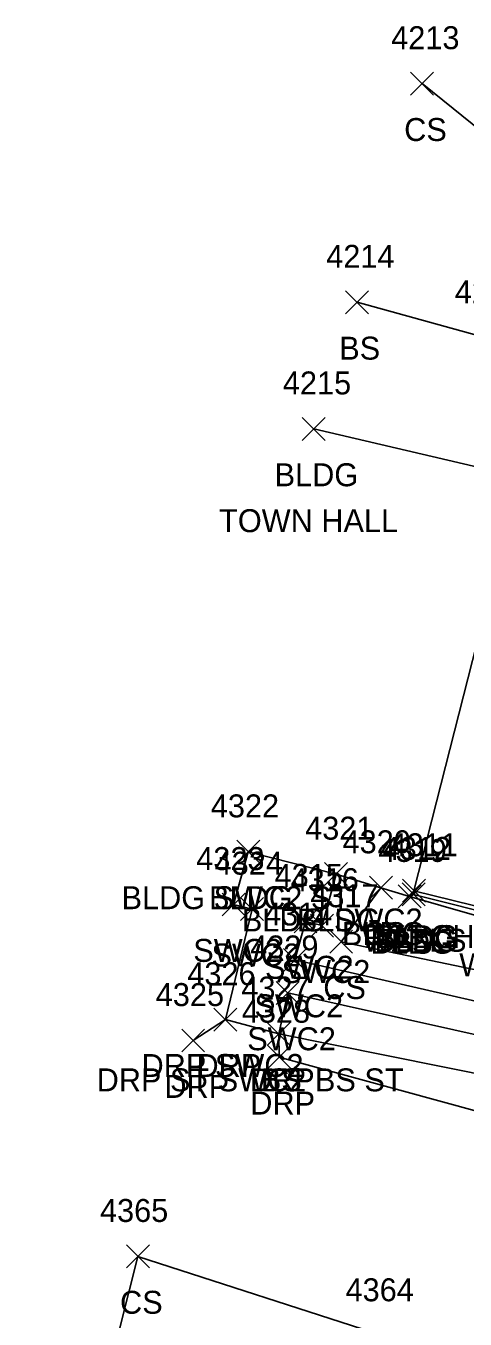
# Model space of a CAD drawing. Extents: x 1443912 to 1445411, y 621446 to 623693.
# Drawn here: x 1444849.8 to 1444888.1, y 623335.6 to 623448.2 of the extents above; entities that cross this region are included whole.
import ezdxf

# ---------------------------------------------------------------- set-up
doc = ezdxf.new("R2010")
doc.units = 0
for name, color, linetype in [('L_A', 7, 'Continuous'), ('L_C', 7, 'Continuous'), ('L_I', 7, 'Continuous'), ('L_TIC', 7, 'Continuous'), ('LBC', 7, 'Continuous'), ('LBF', 7, 'Continuous'), ('LELB', 7, 'Continuous'), ('LWS', 7, 'Continuous'), ('R_A', 7, 'Continuous'), ('R_I', 7, 'Continuous'), ('R_TIC', 7, 'Continuous'), ('RDP', 7, 'Continuous'), ('RSW', 7, 'Continuous')]:
    doc.layers.add(name, color=color, linetype=linetype)

msp = doc.modelspace()

# ---------------------------------------------------------------- linework, layer by layer
at = {"layer": 'L_TIC'}
for points in [[(1444883.37, 623442.21), (1444885.37, 623444.21)], [(1444885.37, 623442.21), (1444883.37, 623444.21)], [(1444877.71, 623423.16), (1444879.71, 623425.16)], [(1444879.71, 623423.16), (1444877.71, 623425.16)], [(1444873.93, 623412.13), (1444875.93, 623414.13)], [(1444875.93, 623412.13), (1444873.93, 623414.13)], [(1444868.22, 623375.28), (1444870.22, 623377.28)], [(1444870.22, 623375.28), (1444868.22, 623377.28)], [(1444875.87, 623373.34), (1444877.87, 623375.34)], [(1444877.87, 623373.34), (1444875.87, 623375.34)], [(1444879.79, 623372.15), (1444881.79, 623374.15)], [(1444881.79, 623372.15), (1444879.79, 623374.15)], [(1444879.79, 623372.15), (1444881.79, 623374.15)], [(1444881.79, 623372.15), (1444879.79, 623374.15)], [(1444882.66, 623371.89), (1444884.66, 623373.89)], [(1444884.66, 623371.89), (1444882.66, 623373.89)], [(1444882.66, 623371.89), (1444884.66, 623373.89)], [(1444884.66, 623371.89), (1444882.66, 623373.89)], [(1444882.28, 623371.4), (1444884.28, 623373.4)], [(1444884.28, 623371.4), (1444882.28, 623373.4)], [(1444882.28, 623371.4), (1444884.28, 623373.4)], [(1444884.28, 623371.4), (1444882.28, 623373.4)], [(1444882.63, 623371.57), (1444884.63, 623373.57)], [(1444884.63, 623371.57), (1444882.63, 623373.57)], [(1444882.63, 623371.57), (1444884.63, 623373.57)], [(1444884.63, 623371.57), (1444882.63, 623373.57)], [(1444876.32, 623367.45), (1444878.32, 623369.45)], [(1444878.32, 623367.45), (1444876.32, 623369.45)], [(1444870.88, 623359.41), (1444872.88, 623361.41)], [(1444872.88, 623359.41), (1444870.88, 623361.41)], [(1444858.61, 623340.03), (1444860.61, 623342.03)], [(1444860.61, 623340.03), (1444858.61, 623342.03)]]:
    msp.add_lwpolyline(points, dxfattribs=at)
at = {"layer": 'LBC'}
msp.add_lwpolyline([(1444874.93, 623413.13), (1444892.45, 623409.04), (1444892.85, 623408.75), (1444892.69, 623408.33), (1444883.66, 623372.89), (1444883.63, 623372.57), (1444883.28, 623372.4), (1444880.79, 623373.15), (1444876.87, 623374.34), (1444869.22, 623376.28)], dxfattribs=at)
at = {"layer": 'LBF'}
msp.add_lwpolyline([(1444903.6, 623383.28), (1444903.36, 623382.37), (1444895.73, 623384.13), (1444892.94, 623373.13), (1444892.29, 623370.77), (1444883.66, 623372.89)], dxfattribs=at)
at = {"layer": 'LELB'}
for points in [[(1444884.37, 623443.21), (1444901.05, 623429.77), (1444910.46, 623428.23), (1444929.19, 623427.77), (1444930.6, 623411.18), (1444928.57, 623400.23)], [(1444878.71, 623424.16), (1444889.96, 623421.07), (1444892.45, 623409.04), (1444898.59, 623407.81), (1444901.35, 623407.11), (1444928.57, 623400.23), (1444934.68, 623398.27)], [(1444926.2, 623354.92), (1444921.92, 623358.78), (1444902.85, 623363.13), (1444877.32, 623368.45), (1444880.79, 623373.15)], [(1444925.02, 623361.77), (1444903.28, 623367.13), (1444891.66, 623369.97), (1444883.28, 623372.4)], [(1444871.88, 623360.41), (1444900.62, 623354.64), (1444920.28, 623346.32)], [(1444899.84, 623328.44), (1444881.01, 623334.12), (1444859.61, 623341.03), (1444849.84, 623302.33), (1444870.76, 623297.97), (1444887.53, 623294.73)]]:
    msp.add_lwpolyline(points, dxfattribs=at)
at = {"layer": 'LWS'}
msp.add_lwpolyline([(1444892.94, 623373.13), (1444910.37, 623369.23), (1444926.05, 623365.16), (1444925.02, 623361.77), (1444903.57, 623367.73), (1444892.07, 623370.44), (1444883.63, 623372.57)], dxfattribs=at)
at = {"layer": 'R_TIC'}
for points in [[(1444868.22, 623375.28), (1444870.22, 623377.28)], [(1444870.22, 623375.28), (1444868.22, 623377.28)], [(1444875.87, 623373.34), (1444877.87, 623375.34)], [(1444877.87, 623373.34), (1444875.87, 623375.34)], [(1444866.95, 623370.69), (1444868.95, 623372.69)], [(1444868.95, 623370.69), (1444866.95, 623372.69)], [(1444868.55, 623370.29), (1444870.55, 623372.29)], [(1444870.55, 623370.29), (1444868.55, 623372.29)], [(1444873.21, 623369.22), (1444875.21, 623371.22)], [(1444875.21, 623369.22), (1444873.21, 623371.22)], [(1444874.65, 623368.85), (1444876.65, 623370.85)], [(1444876.65, 623368.85), (1444874.65, 623370.85)], [(1444872.29, 623365.86), (1444874.29, 623367.86)], [(1444874.29, 623365.86), (1444872.29, 623367.86)], [(1444871.66, 623362.99), (1444873.66, 623364.99)], [(1444873.66, 623362.99), (1444871.66, 623364.99)], [(1444866.23, 623360.66), (1444868.23, 623362.66)], [(1444868.23, 623360.66), (1444866.23, 623362.66)], [(1444866.23, 623360.66), (1444868.23, 623362.66)], [(1444868.23, 623360.66), (1444866.23, 623362.66)], [(1444870.88, 623359.41), (1444872.88, 623361.41)], [(1444872.88, 623359.41), (1444870.88, 623361.41)], [(1444870.88, 623359.41), (1444872.88, 623361.41)], [(1444872.88, 623359.41), (1444870.88, 623361.41)], [(1444863.42, 623358.84), (1444865.42, 623360.84)], [(1444865.42, 623358.84), (1444863.42, 623360.84)], [(1444870.92, 623357.39), (1444872.92, 623359.39)], [(1444872.92, 623357.39), (1444870.92, 623359.39)]]:
    msp.add_lwpolyline(points, dxfattribs=at)
at = {"layer": 'RDP'}
for points in [[(1444864.42, 623359.84), (1444867.23, 623361.66)], [(1444871.88, 623360.41), (1444871.92, 623358.39), (1444900.06, 623350.7), (1444920.28, 623346.32), (1444924.21, 623347.29)]]:
    msp.add_lwpolyline(points, dxfattribs=at)
at = {"layer": 'RSW'}
for points in [[(1444949.32, 623444.86), (1444942.98, 623420.73), (1444937.55, 623399.4), (1444932.87, 623382.02), (1444930.13, 623382.54), (1444917.97, 623385.55), (1444908.17, 623388.03), (1444905.16, 623389.73), (1444903.6, 623383.28), (1444916.8, 623381.05), (1444929.89, 623377.57), (1444931.56, 623377.29), (1444926.2, 623354.92), (1444902.49, 623360.19), (1444873.29, 623366.86), (1444874.21, 623370.22), (1444875.65, 623369.85), (1444876.87, 623374.34)], [(1444869.22, 623376.28), (1444867.95, 623371.69), (1444869.55, 623371.29), (1444867.23, 623361.66), (1444871.88, 623360.41), (1444872.66, 623363.99), (1444901.62, 623357.54), (1444925.22, 623352.26), (1444924.21, 623347.29), (1444928.6, 623346.94), (1444930.5, 623354.09)]]:
    msp.add_lwpolyline(points, dxfattribs=at)

# ---------------------------------------------------------------- texts
at = {"layer": 'L_A'}
for s, p in [('CS', (1444882.81, 623438.21)), ('BS', (1444877.15, 623419.16)), ('BLDG', (1444871.52, 623408.13)), ('BLDG', (1444865.81, 623371.28)), ('BLDG', (1444873.46, 623369.34)), ('BLDG', (1444877.38, 623368.15)), ('WALLS', (1444879.18, 623367.57)), ('CS', (1444879.23, 623368.15)), ('PORCH', (1444879.29, 623367.89)), ('BLDG', (1444879.87, 623367.4)), ('BLDG', (1444880.22, 623367.57)), ('BLDG', (1444880.25, 623367.89)), ('BS', (1444881.72, 623367.4)), ('WALLS', (1444887.61, 623365.44)), ('CS', (1444875.76, 623363.45)), ('BS', (1444870.32, 623355.41)), ('CS', (1444858.05, 623336.03))]:
    msp.add_text(s, height=2, dxfattribs=at).set_placement(p)
at = {"layer": 'L_C'}
msp.add_text('TOWN HALL', height=2, dxfattribs=at).set_placement((1444866.68, 623404.13))
at = {"layer": 'L_I'}
for s, p in [('4213', (1444881.68, 623446.21)), ('4214', (1444876.02, 623427.16)), ('4216', (1444887.22, 623424.07)), ('4215', (1444872.24, 623416.13)), ('4322', (1444865.96, 623379.28)), ('4321', (1444874.18, 623377.34)), ('4320', (1444877.44, 623376.15)), ('4320', (1444877.44, 623376.15)), ('4319', (1444880.57, 623375.4)), ('4319', (1444880.57, 623375.4)), ('4312', (1444880.94, 623375.57)), ('4312', (1444880.94, 623375.57)), ('4311', (1444881.54, 623375.89)), ('4311', (1444881.54, 623375.89)), ('4317', (1444874.63, 623371.45)), ('4327', (1444868.62, 623363.41)), ('4365', (1444856.3, 623344.03)), ('4364', (1444877.7, 623337.12))]:
    msp.add_text(s, height=2, dxfattribs=at).set_placement(p)
at = {"layer": 'R_A'}
for s, p in [('BLDG SWC2 ST', (1444858.18, 623371.28)), ('BLDG SWC2', (1444868.66, 623369.34)), ('SWC2', (1444864.43, 623366.69)), ('SWC2', (1444866.02, 623366.29)), ('SWC2', (1444870.68, 623365.22)), ('SWC2', (1444872.13, 623364.85)), ('SWC2', (1444869.76, 623361.86)), ('SWC2', (1444869.13, 623358.99)), ('DRP SWC2', (1444859.92, 623356.66)), ('DRP', (1444864.71, 623356.66)), ('DRP ST SWC2 BS ST', (1444856.01, 623355.41)), ('DRP', (1444861.91, 623354.84)), ('DRP', (1444869.37, 623355.41)), ('DRP', (1444869.4, 623353.39))]:
    msp.add_text(s, height=2, dxfattribs=at).set_placement(p)
at = {"layer": 'R_I'}
for s, p in [('4322', (1444865.96, 623379.28)), ('4321', (1444874.18, 623377.34)), ('4323', (1444864.69, 623374.69)), ('4324', (1444866.29, 623374.29)), ('4315', (1444871.52, 623373.22)), ('4316', (1444872.91, 623372.85)), ('4314', (1444870.6, 623369.86)), ('4329', (1444869.39, 623366.99)), ('4326', (1444863.91, 623364.66)), ('4326', (1444863.91, 623364.66)), ('4325', (1444861.16, 623362.84)), ('4327', (1444868.62, 623363.41)), ('4327', (1444868.62, 623363.41)), ('4328', (1444868.66, 623361.39))]:
    msp.add_text(s, height=2, dxfattribs=at).set_placement(p)

doc.saveas('drawing.dxf')
